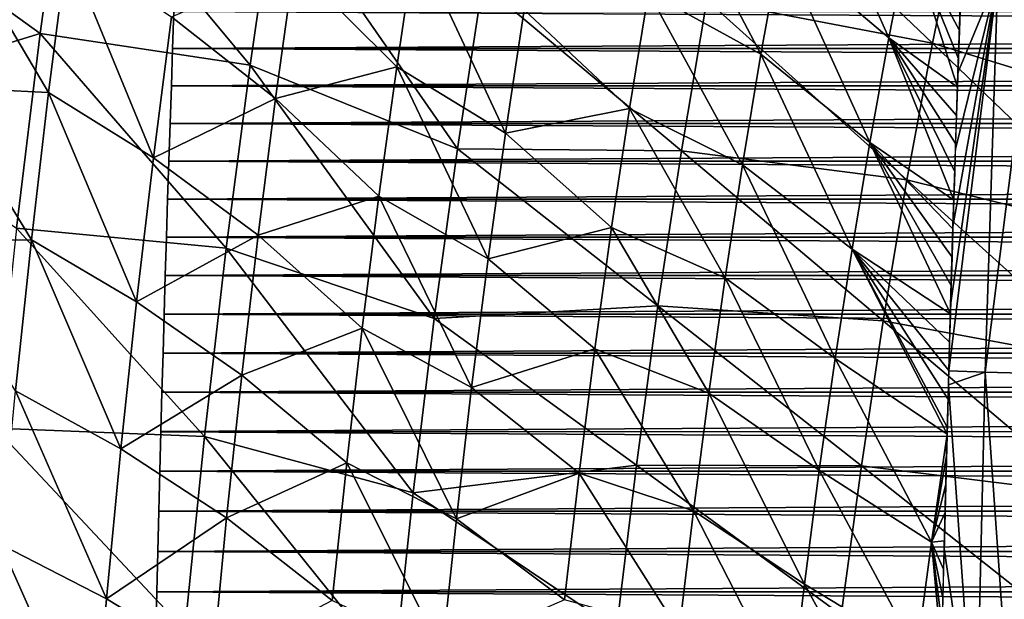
# Model space of a CAD drawing. Header units: millimetres. Extents: x -300 to 300, y -500 to 500.
# Tile 408 of 656: x -169 to -122, y 101 to 129. Entities that reach past the tile are written whole.
import ezdxf

# ---------------------------------------------------------------- set-up
doc = ezdxf.new("R2010")
doc.units = ezdxf.units.MM
doc.header["$LTSCALE"] = 81.481481
for name, color, linetype in [('12', 7, 'CONTINUOUS'), ('20', 7, 'CONTINUOUS'), ('22', 7, 'CONTINUOUS'), ('3', 7, 'CONTINUOUS'), ('5', 7, 'CONTINUOUS'), ('6', 7, 'CONTINUOUS')]:
    doc.layers.add(name, color=color, linetype=linetype)

msp = doc.modelspace()

# ---------------------------------------------------------------- linework, layer by layer
at = {"layer": '12', "color": 7, "linetype": 'CONTINUOUS'}
for points in [[(-122.82, 112.098, 58.396), (-124.544, 112.151, 58.325), (-122.223, 130.836, 58.413), (-122.82, 112.098, 58.396)], [(-124.544, 112.151, 58.325), (-124.456, 115.265, 58.329), (-122.223, 130.836, 58.413), (-124.544, 112.151, 58.325)], [(-122.223, 130.836, 58.413), (-124.456, 115.265, 58.329), (-124.345, 118.982, 58.332), (-122.223, 130.836, 58.413)], [(-124.23, 122.644, 58.335), (-122.223, 130.836, 58.413), (-124.345, 118.982, 58.332), (-124.23, 122.644, 58.335)], [(-124.11, 126.255, 58.338), (-122.223, 130.836, 58.413), (-124.23, 122.644, 58.335), (-124.11, 126.255, 58.338)], [(-123.987, 129.818, 58.34), (-122.223, 130.836, 58.413), (-124.11, 126.255, 58.338), (-123.987, 129.818, 58.34)], [(-120.452, 130.771, 58.362), (-122.82, 112.098, 58.396), (-122.223, 130.836, 58.413), (-120.452, 130.771, 58.362)], [(-121.048, 112.047, 58.344), (-122.82, 112.098, 58.396), (-120.452, 130.771, 58.362), (-121.048, 112.047, 58.344)], [(-124.544, 112.151, 58.325), (-122.82, 112.098, 58.396), (-124.562, 111.49, 58.325), (-124.544, 112.151, 58.325)], [(-122.82, 112.098, 58.396), (-123.268, 93.367, 58.373), (-124.562, 111.49, 58.325), (-122.82, 112.098, 58.396)], [(-121.497, 93.329, 58.321), (-123.268, 93.367, 58.373), (-122.82, 112.098, 58.396), (-121.497, 93.329, 58.321)], [(-121.048, 112.047, 58.344), (-121.497, 93.329, 58.321), (-122.82, 112.098, 58.396), (-121.048, 112.047, 58.344)], [(-124.562, 111.49, 58.325), (-123.268, 93.367, 58.373), (-124.762, 103.75, 58.316), (-124.562, 111.49, 58.325)], [(-124.664, 107.653, 58.321), (-124.562, 111.49, 58.325), (-124.762, 103.75, 58.316), (-124.664, 107.653, 58.321)], [(-124.762, 103.75, 58.316), (-123.268, 93.367, 58.373), (-124.855, 99.78, 58.312), (-124.762, 103.75, 58.316)]]:
    msp.add_3dface(points, dxfattribs=at)
at = {"layer": '20', "color": 7, "linetype": 'CONTINUOUS'}
for points in [[(-167.545, 128.129, 69.079), (-166.323, 137.083, 69.179), (-176.598, 134.656, 67.823), (-167.545, 128.129, 69.079)], [(-167.545, 128.129, 69.079), (-157.616, 126.628, 70.273), (-166.323, 137.083, 69.179), (-167.545, 128.129, 69.079)], [(-157.616, 126.628, 70.273), (-156.386, 135.049, 70.37), (-166.323, 137.083, 69.179), (-157.616, 126.628, 70.273)], [(-135.992, 129.698, 72.41), (-125.316, 127.664, 73.286), (-134.697, 136.617, 72.5), (-135.992, 129.698, 72.41)], [(-125.316, 127.664, 73.286), (-124.023, 133.944, 73.369), (-134.697, 136.617, 72.5), (-125.316, 127.664, 73.286)], [(-157.616, 126.628, 70.273), (-147.802, 122.665, 71.33), (-156.386, 135.049, 70.37), (-157.616, 126.628, 70.273)], [(-147.802, 122.665, 71.33), (-146.616, 130.467, 71.42), (-156.386, 135.049, 70.37), (-147.802, 122.665, 71.33)], [(-177.77, 124.985, 67.721), (-167.545, 128.129, 69.079), (-176.598, 134.656, 67.823), (-177.77, 124.985, 67.721)], [(-125.316, 127.664, 73.286), (-114.63, 124.389, 74.05), (-124.023, 133.944, 73.369), (-125.316, 127.664, 73.286)], [(-114.63, 124.389, 74.05), (-113.352, 130.051, 74.126), (-124.023, 133.944, 73.369), (-114.63, 124.389, 74.05)], [(-147.802, 122.665, 71.33), (-137.195, 122.571, 72.325), (-146.616, 130.467, 71.42), (-147.802, 122.665, 71.33)], [(-137.195, 122.571, 72.325), (-135.992, 129.698, 72.41), (-146.616, 130.467, 71.42), (-137.195, 122.571, 72.325)], [(-137.195, 122.571, 72.325), (-126.523, 121.192, 73.206), (-135.992, 129.698, 72.41), (-137.195, 122.571, 72.325)], [(-126.523, 121.192, 73.206), (-125.316, 127.664, 73.286), (-135.992, 129.698, 72.41), (-126.523, 121.192, 73.206)], [(-168.662, 118.917, 68.984), (-167.545, 128.129, 69.079), (-177.77, 124.985, 67.721), (-168.662, 118.917, 68.984)], [(-168.662, 118.917, 68.984), (-158.743, 117.962, 70.181), (-167.545, 128.129, 69.079), (-168.662, 118.917, 68.984)], [(-158.743, 117.962, 70.181), (-157.616, 126.628, 70.273), (-167.545, 128.129, 69.079), (-158.743, 117.962, 70.181)], [(-126.523, 121.192, 73.206), (-115.826, 118.55, 73.977), (-125.316, 127.664, 73.286), (-126.523, 121.192, 73.206)], [(-115.826, 118.55, 73.977), (-114.63, 124.389, 74.05), (-125.316, 127.664, 73.286), (-115.826, 118.55, 73.977)], [(-158.743, 117.962, 70.181), (-148.893, 114.637, 71.245), (-157.616, 126.628, 70.273), (-158.743, 117.962, 70.181)], [(-148.893, 114.637, 71.245), (-147.802, 122.665, 71.33), (-157.616, 126.628, 70.273), (-148.893, 114.637, 71.245)], [(-148.893, 114.637, 71.245), (-138.307, 115.234, 72.243), (-147.802, 122.665, 71.33), (-148.893, 114.637, 71.245)], [(-138.307, 115.234, 72.243), (-137.195, 122.571, 72.325), (-147.802, 122.665, 71.33), (-138.307, 115.234, 72.243)], [(-138.307, 115.234, 72.243), (-127.643, 114.525, 73.129), (-137.195, 122.571, 72.325), (-138.307, 115.234, 72.243)], [(-127.643, 114.525, 73.129), (-126.523, 121.192, 73.206), (-137.195, 122.571, 72.325), (-127.643, 114.525, 73.129)], [(-127.643, 114.525, 73.129), (-116.942, 112.533, 73.906), (-126.523, 121.192, 73.206), (-127.643, 114.525, 73.129)], [(-116.942, 112.533, 73.906), (-115.826, 118.55, 73.977), (-126.523, 121.192, 73.206), (-116.942, 112.533, 73.906)], [(-169.673, 109.446, 68.895), (-159.768, 109.048, 70.095), (-168.662, 118.917, 68.984), (-169.673, 109.446, 68.895)], [(-159.768, 109.048, 70.095), (-158.743, 117.962, 70.181), (-168.662, 118.917, 68.984), (-159.768, 109.048, 70.095)], [(-159.768, 109.048, 70.095), (-149.89, 106.38, 71.164), (-158.743, 117.962, 70.181), (-159.768, 109.048, 70.095)], [(-149.89, 106.38, 71.164), (-148.893, 114.637, 71.245), (-158.743, 117.962, 70.181), (-149.89, 106.38, 71.164)], [(-139.33, 107.685, 72.166), (-138.307, 115.234, 72.243), (-148.893, 114.637, 71.245), (-139.33, 107.685, 72.166)], [(-139.33, 107.685, 72.166), (-128.68, 107.663, 73.056), (-138.307, 115.234, 72.243), (-139.33, 107.685, 72.166)], [(-128.68, 107.663, 73.056), (-127.643, 114.525, 73.129), (-138.307, 115.234, 72.243), (-128.68, 107.663, 73.056)], [(-149.89, 106.38, 71.164), (-139.33, 107.685, 72.166), (-148.893, 114.637, 71.245), (-149.89, 106.38, 71.164)], [(-128.68, 107.663, 73.056), (-117.979, 106.337, 73.839), (-127.643, 114.525, 73.129), (-128.68, 107.663, 73.056)], [(-117.979, 106.337, 73.839), (-116.942, 112.533, 73.906), (-127.643, 114.525, 73.129), (-117.979, 106.337, 73.839)], [(-170.581, 99.714, 68.813), (-160.693, 99.885, 70.015), (-169.673, 109.446, 68.895), (-170.581, 99.714, 68.813)], [(-160.693, 99.885, 70.015), (-159.768, 109.048, 70.095), (-169.673, 109.446, 68.895), (-160.693, 99.885, 70.015)], [(-160.693, 99.885, 70.015), (-150.793, 97.894, 71.089), (-159.768, 109.048, 70.095), (-160.693, 99.885, 70.015)], [(-150.793, 97.894, 71.089), (-149.89, 106.38, 71.164), (-159.768, 109.048, 70.095), (-150.793, 97.894, 71.089)], [(-140.264, 99.923, 72.093), (-139.33, 107.685, 72.166), (-149.89, 106.38, 71.164), (-140.264, 99.923, 72.093)], [(-140.264, 99.923, 72.093), (-129.632, 100.604, 72.987), (-139.33, 107.685, 72.166), (-140.264, 99.923, 72.093)], [(-129.632, 100.604, 72.987), (-128.68, 107.663, 73.056), (-139.33, 107.685, 72.166), (-129.632, 100.604, 72.987)], [(-129.632, 100.604, 72.987), (-118.937, 99.96, 73.774), (-128.68, 107.663, 73.056), (-129.632, 100.604, 72.987)], [(-118.937, 99.96, 73.774), (-117.979, 106.337, 73.839), (-128.68, 107.663, 73.056), (-118.937, 99.96, 73.774)], [(-150.793, 97.894, 71.089), (-140.264, 99.923, 72.093), (-149.89, 106.38, 71.164), (-150.793, 97.894, 71.089)]]:
    msp.add_3dface(points, dxfattribs=at)
at = {"layer": '22', "color": 7, "linetype": 'CONTINUOUS'}
for points in [[(-131.544, 137.265, 57.711), (-127.379, 127.916, 58.079), (-132.515, 132.26, 57.646), (-131.544, 137.265, 57.711)], [(-126.437, 132.754, 58.141), (-127.379, 127.916, 58.079), (-131.544, 137.265, 57.711), (-126.437, 132.754, 58.141)], [(-137.809, 135.467, 57.169), (-133.435, 127.142, 57.582), (-138.759, 130.08, 57.102), (-137.809, 135.467, 57.169)], [(-132.515, 132.26, 57.646), (-133.435, 127.142, 57.582), (-137.809, 135.467, 57.169), (-132.515, 132.26, 57.646)], [(-171.51, 132.699, 53.4), (-167.149, 125.338, 54.022), (-172.381, 125.583, 53.325), (-171.51, 132.699, 53.4)], [(-166.277, 132.179, 54.095), (-167.149, 125.338, 54.022), (-171.51, 132.699, 53.4), (-166.277, 132.179, 54.095)], [(-149.777, 132.531, 56.01), (-150.673, 126.543, 55.941), (-155.521, 131.386, 55.391), (-149.777, 132.531, 56.01)], [(-149.777, 132.531, 56.01), (-145.519, 123.412, 56.48), (-150.673, 126.543, 55.941), (-149.777, 132.531, 56.01)], [(-144.636, 129.245, 56.547), (-145.519, 123.412, 56.48), (-149.777, 132.531, 56.01), (-144.636, 129.245, 56.547)], [(-126.437, 132.754, 58.141), (-124.133, 125.591, 58.337), (-127.379, 127.916, 58.079), (-126.437, 132.754, 58.141)], [(-124.087, 126.931, 58.337), (-124.133, 125.591, 58.337), (-126.437, 132.754, 58.141), (-124.087, 126.931, 58.337)], [(-124.041, 128.27, 58.338), (-124.087, 126.931, 58.337), (-126.437, 132.754, 58.141), (-124.041, 128.27, 58.338)], [(-123.994, 129.608, 58.339), (-124.041, 128.27, 58.338), (-126.437, 132.754, 58.141), (-123.994, 129.608, 58.339)], [(-166.277, 132.179, 54.095), (-162.188, 122.242, 54.657), (-167.149, 125.338, 54.022), (-166.277, 132.179, 54.095)], [(-161.334, 128.912, 54.727), (-162.188, 122.242, 54.657), (-166.277, 132.179, 54.095), (-161.334, 128.912, 54.727)], [(-132.515, 132.26, 57.646), (-128.273, 122.968, 58.019), (-133.435, 127.142, 57.582), (-132.515, 132.26, 57.646)], [(-127.379, 127.916, 58.079), (-128.273, 122.968, 58.019), (-132.515, 132.26, 57.646), (-127.379, 127.916, 58.079)], [(-161.334, 128.912, 54.727), (-155.521, 131.386, 55.391), (-156.405, 125.048, 55.321), (-161.334, 128.912, 54.727)], [(-155.521, 131.386, 55.391), (-150.673, 126.543, 55.941), (-156.405, 125.048, 55.321), (-155.521, 131.386, 55.391)], [(-138.759, 130.08, 57.102), (-139.656, 124.572, 57.037), (-144.636, 129.245, 56.547), (-138.759, 130.08, 57.102)], [(-138.759, 130.08, 57.102), (-134.307, 121.91, 57.521), (-139.656, 124.572, 57.037), (-138.759, 130.08, 57.102)], [(-133.435, 127.142, 57.582), (-134.307, 121.91, 57.521), (-138.759, 130.08, 57.102), (-133.435, 127.142, 57.582)], [(-144.636, 129.245, 56.547), (-139.656, 124.572, 57.037), (-145.519, 123.412, 56.48), (-144.636, 129.245, 56.547)], [(-162.188, 122.242, 54.657), (-161.334, 128.912, 54.727), (-156.405, 125.048, 55.321), (-162.188, 122.242, 54.657)], [(-127.379, 127.916, 58.079), (-124.307, 120.228, 58.333), (-128.273, 122.968, 58.019), (-127.379, 127.916, 58.079)], [(-124.264, 121.569, 58.334), (-124.307, 120.228, 58.333), (-127.379, 127.916, 58.079), (-124.264, 121.569, 58.334)], [(-124.221, 122.91, 58.335), (-124.264, 121.569, 58.334), (-127.379, 127.916, 58.079), (-124.221, 122.91, 58.335)], [(-124.177, 124.251, 58.336), (-124.221, 122.91, 58.335), (-127.379, 127.916, 58.079), (-124.177, 124.251, 58.336)], [(-124.133, 125.591, 58.337), (-124.177, 124.251, 58.336), (-127.379, 127.916, 58.079), (-124.133, 125.591, 58.337)], [(-133.435, 127.142, 57.582), (-129.119, 117.91, 57.961), (-134.307, 121.91, 57.521), (-133.435, 127.142, 57.582)], [(-128.273, 122.968, 58.019), (-129.119, 117.91, 57.961), (-133.435, 127.142, 57.582), (-128.273, 122.968, 58.019)], [(-150.673, 126.543, 55.941), (-151.515, 120.425, 55.875), (-156.405, 125.048, 55.321), (-150.673, 126.543, 55.941)], [(-150.673, 126.543, 55.941), (-146.348, 117.453, 56.416), (-151.515, 120.425, 55.875), (-150.673, 126.543, 55.941)], [(-145.519, 123.412, 56.48), (-146.348, 117.453, 56.416), (-150.673, 126.543, 55.941), (-145.519, 123.412, 56.48)], [(-172.381, 125.583, 53.325), (-167.962, 118.351, 53.953), (-173.191, 118.314, 53.255), (-172.381, 125.583, 53.325)], [(-167.149, 125.338, 54.022), (-167.962, 118.351, 53.953), (-172.381, 125.583, 53.325), (-167.149, 125.338, 54.022)], [(-167.149, 125.338, 54.022), (-162.985, 115.428, 54.589), (-167.962, 118.351, 53.953), (-167.149, 125.338, 54.022)], [(-162.188, 122.242, 54.657), (-162.985, 115.428, 54.589), (-167.149, 125.338, 54.022), (-162.188, 122.242, 54.657)], [(-162.188, 122.242, 54.657), (-156.405, 125.048, 55.321), (-157.233, 118.573, 55.253), (-162.188, 122.242, 54.657)], [(-156.405, 125.048, 55.321), (-151.515, 120.425, 55.875), (-157.233, 118.573, 55.253), (-156.405, 125.048, 55.321)], [(-139.656, 124.572, 57.037), (-140.502, 118.943, 56.974), (-145.519, 123.412, 56.48), (-139.656, 124.572, 57.037)], [(-139.656, 124.572, 57.037), (-135.129, 116.564, 57.461), (-140.502, 118.943, 56.974), (-139.656, 124.572, 57.037)], [(-134.307, 121.91, 57.521), (-135.129, 116.564, 57.461), (-139.656, 124.572, 57.037), (-134.307, 121.91, 57.521)], [(-145.519, 123.412, 56.48), (-140.502, 118.943, 56.974), (-146.348, 117.453, 56.416), (-145.519, 123.412, 56.48)], [(-128.273, 122.968, 58.019), (-124.467, 114.859, 58.328), (-129.119, 117.91, 57.961), (-128.273, 122.968, 58.019)], [(-124.428, 116.201, 58.329), (-124.467, 114.859, 58.328), (-128.273, 122.968, 58.019), (-124.428, 116.201, 58.329)], [(-124.389, 117.544, 58.331), (-124.428, 116.201, 58.329), (-128.273, 122.968, 58.019), (-124.389, 117.544, 58.331)], [(-124.348, 118.886, 58.332), (-124.389, 117.544, 58.331), (-128.273, 122.968, 58.019), (-124.348, 118.886, 58.332)], [(-124.307, 120.228, 58.333), (-124.348, 118.886, 58.332), (-128.273, 122.968, 58.019), (-124.307, 120.228, 58.333)], [(-162.985, 115.428, 54.589), (-162.188, 122.242, 54.657), (-157.233, 118.573, 55.253), (-162.985, 115.428, 54.589)], [(-134.307, 121.91, 57.521), (-129.918, 112.741, 57.904), (-135.129, 116.564, 57.461), (-134.307, 121.91, 57.521)], [(-129.119, 117.91, 57.961), (-129.918, 112.741, 57.904), (-134.307, 121.91, 57.521), (-129.119, 117.91, 57.961)], [(-151.515, 120.425, 55.875), (-152.304, 114.176, 55.811), (-157.233, 118.573, 55.253), (-151.515, 120.425, 55.875)], [(-151.515, 120.425, 55.875), (-147.125, 111.364, 56.355), (-152.304, 114.176, 55.811), (-151.515, 120.425, 55.875)], [(-146.348, 117.453, 56.416), (-147.125, 111.364, 56.355), (-151.515, 120.425, 55.875), (-146.348, 117.453, 56.416)], [(-140.502, 118.943, 56.974), (-141.297, 113.191, 56.914), (-146.348, 117.453, 56.416), (-140.502, 118.943, 56.974)], [(-140.502, 118.943, 56.974), (-135.904, 111.102, 57.404), (-141.297, 113.191, 56.914), (-140.502, 118.943, 56.974)], [(-135.129, 116.564, 57.461), (-135.904, 111.102, 57.404), (-140.502, 118.943, 56.974), (-135.129, 116.564, 57.461)], [(-162.985, 115.428, 54.589), (-157.233, 118.573, 55.253), (-158.004, 111.959, 55.189), (-162.985, 115.428, 54.589)], [(-157.233, 118.573, 55.253), (-152.304, 114.176, 55.811), (-158.004, 111.959, 55.189), (-157.233, 118.573, 55.253)], [(-167.962, 118.351, 53.953), (-168.717, 111.216, 53.887), (-173.191, 118.314, 53.255), (-167.962, 118.351, 53.953)], [(-167.962, 118.351, 53.953), (-163.725, 108.47, 54.526), (-168.717, 111.216, 53.887), (-167.962, 118.351, 53.953)], [(-162.985, 115.428, 54.589), (-163.725, 108.47, 54.526), (-167.962, 118.351, 53.953), (-162.985, 115.428, 54.589)], [(-129.119, 117.91, 57.961), (-124.625, 109.16, 58.322), (-129.918, 112.741, 57.904), (-129.119, 117.91, 57.961)], [(-124.616, 109.484, 58.322), (-124.625, 109.16, 58.322), (-129.119, 117.91, 57.961), (-124.616, 109.484, 58.322)], [(-124.58, 110.828, 58.324), (-124.616, 109.484, 58.322), (-129.119, 117.91, 57.961), (-124.58, 110.828, 58.324)], [(-124.543, 112.172, 58.325), (-124.58, 110.828, 58.324), (-129.119, 117.91, 57.961), (-124.543, 112.172, 58.325)], [(-124.506, 113.515, 58.327), (-124.543, 112.172, 58.325), (-129.119, 117.91, 57.961), (-124.506, 113.515, 58.327)], [(-124.467, 114.859, 58.328), (-124.506, 113.515, 58.327), (-129.119, 117.91, 57.961), (-124.467, 114.859, 58.328)], [(-146.348, 117.453, 56.416), (-141.297, 113.191, 56.914), (-147.125, 111.364, 56.355), (-146.348, 117.453, 56.416)], [(-135.129, 116.564, 57.461), (-130.67, 107.46, 57.85), (-135.904, 111.102, 57.404), (-135.129, 116.564, 57.461)], [(-129.918, 112.741, 57.904), (-130.67, 107.46, 57.85), (-135.129, 116.564, 57.461), (-129.918, 112.741, 57.904)], [(-163.725, 108.47, 54.526), (-162.985, 115.428, 54.589), (-158.004, 111.959, 55.189), (-163.725, 108.47, 54.526)], [(-152.304, 114.176, 55.811), (-153.04, 107.796, 55.751), (-158.004, 111.959, 55.189), (-152.304, 114.176, 55.811)], [(-152.304, 114.176, 55.811), (-147.85, 105.147, 56.296), (-153.04, 107.796, 55.751), (-152.304, 114.176, 55.811)], [(-147.125, 111.364, 56.355), (-147.85, 105.147, 56.296), (-152.304, 114.176, 55.811), (-147.125, 111.364, 56.355)], [(-141.297, 113.191, 56.914), (-142.042, 107.316, 56.856), (-147.125, 111.364, 56.355), (-141.297, 113.191, 56.914)], [(-141.297, 113.191, 56.914), (-136.63, 105.525, 57.349), (-142.042, 107.316, 56.856), (-141.297, 113.191, 56.914)], [(-135.904, 111.102, 57.404), (-136.63, 105.525, 57.349), (-141.297, 113.191, 56.914), (-135.904, 111.102, 57.404)], [(-129.918, 112.741, 57.904), (-125.359, 104.052, 58.27), (-130.67, 107.46, 57.85), (-129.918, 112.741, 57.904)], [(-124.625, 109.16, 58.322), (-125.359, 104.052, 58.27), (-129.918, 112.741, 57.904), (-124.625, 109.16, 58.322)], [(-163.725, 108.47, 54.526), (-158.004, 111.959, 55.189), (-158.721, 105.206, 55.128), (-163.725, 108.47, 54.526)], [(-158.004, 111.959, 55.189), (-153.04, 107.796, 55.751), (-158.721, 105.206, 55.128), (-158.004, 111.959, 55.189)], [(-168.717, 111.216, 53.887), (-164.408, 101.367, 54.465), (-169.414, 103.933, 53.824), (-168.717, 111.216, 53.887)], [(-163.725, 108.47, 54.526), (-164.408, 101.367, 54.465), (-168.717, 111.216, 53.887), (-163.725, 108.47, 54.526)], [(-147.125, 111.364, 56.355), (-142.042, 107.316, 56.856), (-147.85, 105.147, 56.296), (-147.125, 111.364, 56.355)], [(-135.904, 111.102, 57.404), (-131.375, 102.067, 57.798), (-136.63, 105.525, 57.349), (-135.904, 111.102, 57.404)], [(-130.67, 107.46, 57.85), (-131.375, 102.067, 57.798), (-135.904, 111.102, 57.404), (-130.67, 107.46, 57.85)], [(-124.625, 109.16, 58.322), (-124.651, 108.14, 58.321), (-125.359, 104.052, 58.27), (-124.625, 109.16, 58.322)], [(-164.408, 101.367, 54.465), (-163.725, 108.47, 54.526), (-158.721, 105.206, 55.128), (-164.408, 101.367, 54.465)], [(-124.686, 106.796, 58.319), (-125.359, 104.052, 58.27), (-124.651, 108.14, 58.321), (-124.686, 106.796, 58.319)], [(-153.04, 107.796, 55.751), (-153.723, 101.283, 55.693), (-158.721, 105.206, 55.128), (-153.04, 107.796, 55.751)], [(-153.04, 107.796, 55.751), (-148.522, 98.799, 56.24), (-153.723, 101.283, 55.693), (-153.04, 107.796, 55.751)], [(-147.85, 105.147, 56.296), (-148.522, 98.799, 56.24), (-153.04, 107.796, 55.751), (-147.85, 105.147, 56.296)], [(-142.042, 107.316, 56.856), (-142.736, 101.318, 56.8), (-147.85, 105.147, 56.296), (-142.042, 107.316, 56.856)], [(-142.042, 107.316, 56.856), (-137.309, 99.831, 57.296), (-142.736, 101.318, 56.8), (-142.042, 107.316, 56.856)], [(-136.63, 105.525, 57.349), (-137.309, 99.831, 57.296), (-142.042, 107.316, 56.856), (-136.63, 105.525, 57.349)], [(-130.67, 107.46, 57.85), (-126.047, 98.835, 58.221), (-131.375, 102.067, 57.798), (-130.67, 107.46, 57.85)], [(-125.359, 104.052, 58.27), (-126.047, 98.835, 58.221), (-130.67, 107.46, 57.85), (-125.359, 104.052, 58.27)], [(-124.72, 105.451, 58.318), (-125.359, 104.052, 58.27), (-124.686, 106.796, 58.319), (-124.72, 105.451, 58.318)], [(-136.63, 105.525, 57.349), (-132.035, 96.561, 57.748), (-137.309, 99.831, 57.296), (-136.63, 105.525, 57.349)], [(-131.375, 102.067, 57.798), (-132.035, 96.561, 57.748), (-136.63, 105.525, 57.349), (-131.375, 102.067, 57.798)], [(-124.753, 104.106, 58.316), (-125.359, 104.052, 58.27), (-124.72, 105.451, 58.318), (-124.753, 104.106, 58.316)], [(-164.408, 101.367, 54.465), (-158.721, 105.206, 55.128), (-159.383, 98.313, 55.07), (-164.408, 101.367, 54.465)], [(-158.721, 105.206, 55.128), (-153.723, 101.283, 55.693), (-159.383, 98.313, 55.07), (-158.721, 105.206, 55.128)], [(-147.85, 105.147, 56.296), (-142.736, 101.318, 56.8), (-148.522, 98.799, 56.24), (-147.85, 105.147, 56.296)], [(-169.414, 103.933, 53.824), (-165.035, 94.119, 54.408), (-170.054, 96.5, 53.766), (-169.414, 103.933, 53.824)], [(-164.408, 101.367, 54.465), (-165.035, 94.119, 54.408), (-169.414, 103.933, 53.824), (-164.408, 101.367, 54.465)], [(-125.359, 104.052, 58.27), (-124.879, 98.727, 58.309), (-126.047, 98.835, 58.221), (-125.359, 104.052, 58.27)], [(-124.753, 104.106, 58.316), (-124.786, 102.762, 58.314), (-125.359, 104.052, 58.27), (-124.753, 104.106, 58.316)], [(-124.848, 100.072, 58.311), (-124.879, 98.727, 58.309), (-125.359, 104.052, 58.27), (-124.848, 100.072, 58.311)], [(-124.817, 101.417, 58.313), (-124.848, 100.072, 58.311), (-125.359, 104.052, 58.27), (-124.817, 101.417, 58.313)], [(-124.786, 102.762, 58.314), (-124.817, 101.417, 58.313), (-125.359, 104.052, 58.27), (-124.786, 102.762, 58.314)], [(-131.375, 102.067, 57.798), (-126.69, 93.508, 58.173), (-132.035, 96.561, 57.748), (-131.375, 102.067, 57.798)], [(-126.047, 98.835, 58.221), (-126.69, 93.508, 58.173), (-131.375, 102.067, 57.798), (-126.047, 98.835, 58.221)], [(-165.035, 94.119, 54.408), (-164.408, 101.367, 54.465), (-159.383, 98.313, 55.07), (-165.035, 94.119, 54.408)]]:
    msp.add_3dface(points, dxfattribs=at)
at = {"layer": '3', "color": 7, "linetype": 'CONTINUOUS'}
for points in [[(-161.278, 127.414, 16), (-161.217, 129.171, 16), (-161.278, 127.414, 11), (-161.278, 127.414, 16)], [(-161.278, 127.414, 11), (-161.217, 129.171, 16), (-161.217, 129.17, 11), (-161.278, 127.414, 11)], [(-161.339, 125.648, 16), (-161.278, 127.414, 16), (-161.339, 125.648, 11), (-161.339, 125.648, 16)], [(-161.339, 125.648, 11), (-161.278, 127.414, 16), (-161.278, 127.414, 11), (-161.339, 125.648, 11)], [(-161.398, 123.872, 16), (-161.339, 125.648, 16), (-161.398, 123.871, 11), (-161.398, 123.872, 16)], [(-161.398, 123.871, 11), (-161.339, 125.648, 16), (-161.339, 125.648, 11), (-161.398, 123.871, 11)], [(-161.457, 122.086, 16), (-161.398, 123.872, 16), (-161.457, 122.085, 11), (-161.457, 122.086, 16)], [(-161.457, 122.085, 11), (-161.398, 123.872, 16), (-161.398, 123.871, 11), (-161.457, 122.085, 11)], [(-161.514, 120.289, 16), (-161.457, 122.086, 16), (-161.514, 120.289, 11), (-161.514, 120.289, 16)], [(-161.514, 120.289, 11), (-161.457, 122.086, 16), (-161.457, 122.085, 11), (-161.514, 120.289, 11)], [(-161.57, 118.482, 16), (-161.514, 120.289, 16), (-161.57, 118.481, 11), (-161.57, 118.482, 16)], [(-161.57, 118.481, 11), (-161.514, 120.289, 16), (-161.514, 120.289, 11), (-161.57, 118.481, 11)], [(-161.625, 116.664, 16), (-161.57, 118.482, 16), (-161.625, 116.663, 11), (-161.625, 116.664, 16)], [(-161.625, 116.663, 11), (-161.57, 118.482, 16), (-161.57, 118.481, 11), (-161.625, 116.663, 11)], [(-161.68, 114.835, 16), (-161.625, 116.664, 16), (-161.68, 114.834, 11), (-161.68, 114.835, 16)], [(-161.68, 114.834, 11), (-161.625, 116.664, 16), (-161.625, 116.663, 11), (-161.68, 114.834, 11)], [(-161.733, 112.994, 16), (-161.68, 114.835, 16), (-161.733, 112.994, 11), (-161.733, 112.994, 16)], [(-161.733, 112.994, 11), (-161.68, 114.835, 16), (-161.68, 114.834, 11), (-161.733, 112.994, 11)], [(-161.785, 111.142, 16), (-161.733, 112.994, 16), (-161.785, 111.142, 11), (-161.785, 111.142, 16)], [(-161.785, 111.142, 11), (-161.733, 112.994, 16), (-161.733, 112.994, 11), (-161.785, 111.142, 11)], [(-161.835, 109.278, 16), (-161.785, 111.142, 16), (-161.835, 109.277, 11), (-161.835, 109.278, 16)], [(-161.835, 109.277, 11), (-161.785, 111.142, 16), (-161.785, 111.142, 11), (-161.835, 109.277, 11)], [(-161.885, 107.401, 16), (-161.835, 109.278, 16), (-161.885, 107.401, 11), (-161.885, 107.401, 16)], [(-161.885, 107.401, 11), (-161.835, 109.278, 16), (-161.835, 109.277, 11), (-161.885, 107.401, 11)], [(-161.934, 105.512, 16), (-161.885, 107.401, 16), (-161.934, 105.511, 11), (-161.934, 105.512, 16)], [(-161.934, 105.511, 11), (-161.885, 107.401, 16), (-161.885, 107.401, 11), (-161.934, 105.511, 11)], [(-161.982, 103.609, 16), (-161.934, 105.512, 16), (-161.982, 103.609, 11), (-161.982, 103.609, 16)], [(-161.982, 103.609, 11), (-161.934, 105.512, 16), (-161.934, 105.511, 11), (-161.982, 103.609, 11)], [(-162.028, 101.694, 16), (-161.982, 103.609, 16), (-162.028, 101.693, 11), (-162.028, 101.694, 16)], [(-162.028, 101.693, 11), (-161.982, 103.609, 16), (-161.982, 103.609, 11), (-162.028, 101.693, 11)], [(-162.074, 99.764, 16), (-162.028, 101.694, 16), (-162.074, 99.764, 11), (-162.074, 99.764, 16)], [(-162.074, 99.764, 11), (-162.028, 101.694, 16), (-162.028, 101.693, 11), (-162.074, 99.764, 11)]]:
    msp.add_3dface(points, dxfattribs=at)
at = {"layer": '5', "color": 7, "linetype": 'CONTINUOUS'}
for points in [[(161.278, 127.414, 11), (-161.278, 127.414, 11), (-161.217, 129.17, 11), (161.278, 127.414, 11)], [(161.217, 129.171, 11), (161.278, 127.414, 11), (-161.217, 129.17, 11), (161.217, 129.171, 11)], [(161.339, 125.648, 11), (-161.339, 125.648, 11), (-161.278, 127.414, 11), (161.339, 125.648, 11)], [(161.278, 127.414, 11), (161.339, 125.648, 11), (-161.278, 127.414, 11), (161.278, 127.414, 11)], [(161.398, 123.872, 11), (-161.398, 123.871, 11), (-161.339, 125.648, 11), (161.398, 123.872, 11)], [(161.339, 125.648, 11), (161.398, 123.872, 11), (-161.339, 125.648, 11), (161.339, 125.648, 11)], [(161.457, 122.086, 11), (-161.457, 122.085, 11), (-161.398, 123.871, 11), (161.457, 122.086, 11)], [(161.398, 123.872, 11), (161.457, 122.086, 11), (-161.398, 123.871, 11), (161.398, 123.872, 11)], [(161.514, 120.289, 11), (-161.514, 120.289, 11), (-161.457, 122.085, 11), (161.514, 120.289, 11)], [(161.457, 122.086, 11), (161.514, 120.289, 11), (-161.457, 122.085, 11), (161.457, 122.086, 11)], [(161.57, 118.482, 11), (-161.57, 118.481, 11), (-161.514, 120.289, 11), (161.57, 118.482, 11)], [(161.514, 120.289, 11), (161.57, 118.482, 11), (-161.514, 120.289, 11), (161.514, 120.289, 11)], [(161.625, 116.664, 11), (-161.625, 116.663, 11), (-161.57, 118.481, 11), (161.625, 116.664, 11)], [(161.57, 118.482, 11), (161.625, 116.664, 11), (-161.57, 118.481, 11), (161.57, 118.482, 11)], [(161.68, 114.835, 11), (-161.68, 114.834, 11), (-161.625, 116.663, 11), (161.68, 114.835, 11)], [(161.625, 116.664, 11), (161.68, 114.835, 11), (-161.625, 116.663, 11), (161.625, 116.664, 11)], [(161.733, 112.994, 11), (-161.733, 112.994, 11), (-161.68, 114.834, 11), (161.733, 112.994, 11)], [(161.68, 114.835, 11), (161.733, 112.994, 11), (-161.68, 114.834, 11), (161.68, 114.835, 11)], [(161.785, 111.142, 11), (-161.785, 111.142, 11), (-161.733, 112.994, 11), (161.785, 111.142, 11)], [(161.733, 112.994, 11), (161.785, 111.142, 11), (-161.733, 112.994, 11), (161.733, 112.994, 11)], [(161.835, 109.278, 11), (-161.835, 109.277, 11), (-161.785, 111.142, 11), (161.835, 109.278, 11)], [(161.785, 111.142, 11), (161.835, 109.278, 11), (-161.785, 111.142, 11), (161.785, 111.142, 11)], [(161.885, 107.401, 11), (-161.885, 107.401, 11), (-161.835, 109.277, 11), (161.885, 107.401, 11)], [(161.835, 109.278, 11), (161.885, 107.401, 11), (-161.835, 109.277, 11), (161.835, 109.278, 11)], [(161.934, 105.512, 11), (-161.934, 105.511, 11), (-161.885, 107.401, 11), (161.934, 105.512, 11)], [(161.885, 107.401, 11), (161.934, 105.512, 11), (-161.885, 107.401, 11), (161.885, 107.401, 11)], [(161.982, 103.609, 11), (-161.982, 103.609, 11), (-161.934, 105.511, 11), (161.982, 103.609, 11)], [(161.934, 105.512, 11), (161.982, 103.609, 11), (-161.934, 105.511, 11), (161.934, 105.512, 11)], [(162.028, 101.694, 11), (-162.028, 101.693, 11), (-161.982, 103.609, 11), (162.028, 101.694, 11)], [(161.982, 103.609, 11), (162.028, 101.694, 11), (-161.982, 103.609, 11), (161.982, 103.609, 11)], [(162.074, 99.764, 11), (-162.074, 99.764, 11), (-162.028, 101.693, 11), (162.074, 99.764, 11)], [(162.028, 101.694, 11), (162.074, 99.764, 11), (-162.028, 101.693, 11), (162.028, 101.694, 11)]]:
    msp.add_3dface(points, dxfattribs=at)
at = {"layer": '6', "color": 7, "linetype": 'CONTINUOUS'}
for points in [[(161.217, 129.17, 16), (-161.217, 129.171, 16), (-161.278, 127.414, 16), (161.217, 129.17, 16)], [(161.278, 127.414, 16), (161.217, 129.17, 16), (-161.278, 127.414, 16), (161.278, 127.414, 16)], [(161.339, 125.648, 16), (161.278, 127.414, 16), (-161.339, 125.648, 16), (161.339, 125.648, 16)], [(161.278, 127.414, 16), (-161.278, 127.414, 16), (-161.339, 125.648, 16), (161.278, 127.414, 16)], [(161.398, 123.871, 16), (161.339, 125.648, 16), (-161.398, 123.872, 16), (161.398, 123.871, 16)], [(161.339, 125.648, 16), (-161.339, 125.648, 16), (-161.398, 123.872, 16), (161.339, 125.648, 16)], [(161.398, 123.871, 16), (-161.398, 123.872, 16), (-161.457, 122.086, 16), (161.398, 123.871, 16)], [(161.457, 122.085, 16), (161.398, 123.871, 16), (-161.457, 122.086, 16), (161.457, 122.085, 16)], [(161.457, 122.085, 16), (-161.457, 122.086, 16), (-161.514, 120.289, 16), (161.457, 122.085, 16)], [(161.514, 120.289, 16), (161.457, 122.085, 16), (-161.514, 120.289, 16), (161.514, 120.289, 16)], [(161.57, 118.481, 16), (161.514, 120.289, 16), (-161.57, 118.482, 16), (161.57, 118.481, 16)], [(161.514, 120.289, 16), (-161.514, 120.289, 16), (-161.57, 118.482, 16), (161.514, 120.289, 16)], [(161.57, 118.481, 16), (-161.57, 118.482, 16), (-161.625, 116.664, 16), (161.57, 118.481, 16)], [(161.625, 116.663, 16), (161.57, 118.481, 16), (-161.625, 116.664, 16), (161.625, 116.663, 16)], [(161.625, 116.663, 16), (-161.625, 116.664, 16), (-161.68, 114.835, 16), (161.625, 116.663, 16)], [(161.68, 114.834, 16), (161.625, 116.663, 16), (-161.68, 114.835, 16), (161.68, 114.834, 16)], [(161.68, 114.834, 16), (-161.68, 114.835, 16), (-161.733, 112.994, 16), (161.68, 114.834, 16)], [(161.733, 112.994, 16), (161.68, 114.834, 16), (-161.733, 112.994, 16), (161.733, 112.994, 16)], [(161.785, 111.142, 16), (161.733, 112.994, 16), (-161.785, 111.142, 16), (161.785, 111.142, 16)], [(161.733, 112.994, 16), (-161.733, 112.994, 16), (-161.785, 111.142, 16), (161.733, 112.994, 16)], [(161.835, 109.277, 16), (161.785, 111.142, 16), (-161.835, 109.278, 16), (161.835, 109.277, 16)], [(161.785, 111.142, 16), (-161.785, 111.142, 16), (-161.835, 109.278, 16), (161.785, 111.142, 16)], [(161.835, 109.277, 16), (-161.835, 109.278, 16), (-161.885, 107.401, 16), (161.835, 109.277, 16)], [(161.885, 107.401, 16), (161.835, 109.277, 16), (-161.885, 107.401, 16), (161.885, 107.401, 16)], [(161.934, 105.511, 16), (161.885, 107.401, 16), (-161.934, 105.512, 16), (161.934, 105.511, 16)], [(161.885, 107.401, 16), (-161.885, 107.401, 16), (-161.934, 105.512, 16), (161.885, 107.401, 16)], [(161.934, 105.511, 16), (-161.934, 105.512, 16), (-161.982, 103.609, 16), (161.934, 105.511, 16)], [(161.982, 103.609, 16), (161.934, 105.511, 16), (-161.982, 103.609, 16), (161.982, 103.609, 16)], [(162.028, 101.693, 16), (161.982, 103.609, 16), (-162.028, 101.694, 16), (162.028, 101.693, 16)], [(161.982, 103.609, 16), (-161.982, 103.609, 16), (-162.028, 101.694, 16), (161.982, 103.609, 16)], [(162.028, 101.693, 16), (-162.028, 101.694, 16), (-162.074, 99.764, 16), (162.028, 101.693, 16)], [(162.074, 99.764, 16), (162.028, 101.693, 16), (-162.074, 99.764, 16), (162.074, 99.764, 16)]]:
    msp.add_3dface(points, dxfattribs=at)

doc.saveas('drawing.dxf')
